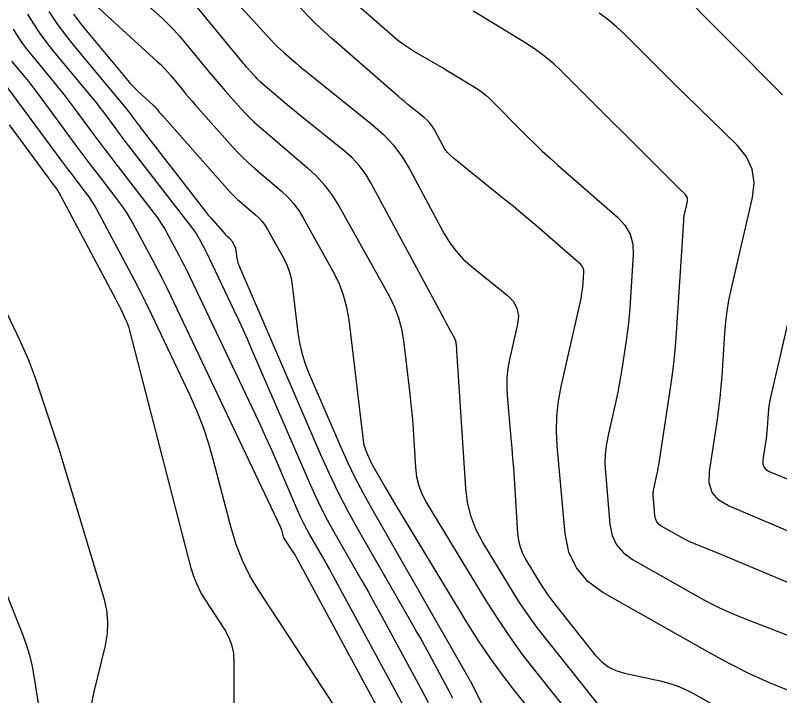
# Model space of a CAD drawing. Extents: x 1354696 to 1366163, y 660729 to 670380.
# Drawn here: x 1360905.9 to 1360995.6, y 664621.3 to 664701.2 of the extents above; entities that cross this region are included whole.
import ezdxf

# ---------------------------------------------------------------- set-up
doc = ezdxf.new("R2010")
doc.units = 0
doc.layers.add('R_Contours', color=7, linetype='Continuous')

msp = doc.modelspace()

# ---------------------------------------------------------------- linework, layer by layer
at = {"layer": 'R_Contours'}
for points in [[(1360982.945, 664704.899), (1360995.891, 664691.833)], [(1360930.63, 664703.999), (1360935.903, 664698.231), (1360936.245, 664697.868), (1360936.596, 664697.515), (1360936.958, 664697.172), (1360937.329, 664696.84), (1360938.834, 664695.529), (1360939.212, 664695.203), (1360939.593, 664694.882), (1360939.978, 664694.564), (1360940.366, 664694.25), (1360947.772, 664688.316), (1360949.069, 664687.167), (1360950.232, 664685.907), (1360951.261, 664684.534), (1360952.155, 664683.05), (1360956.199, 664675.521), (1360956.844, 664674.45), (1360957.586, 664673.458), (1360958.425, 664672.547), (1360959.361, 664671.716), (1360963.603, 664668.305), (1360964.3, 664667.591), (1360964.731, 664666.784), (1360964.896, 664665.884), (1360964.795, 664664.892), (1360963.859, 664660.735), (1360963.667, 664659.693), (1360963.556, 664658.646), (1360963.527, 664657.593), (1360963.581, 664656.535), (1360964.028, 664651.525), (1360964.13, 664650.336), (1360964.225, 664649.147), (1360964.312, 664647.957), (1360964.392, 664646.766), (1360964.804, 664640.296), (1360964.901, 664639.502), (1360965.091, 664638.737), (1360965.373, 664638.001), (1360965.747, 664637.294), (1360967.427, 664634.523), (1360967.858, 664633.838), (1360968.31, 664633.168), (1360968.783, 664632.512), (1360969.277, 664631.872), (1360973.931, 664626.033), (1360974.644, 664625.275), (1360975.452, 664624.669), (1360976.354, 664624.215), (1360977.35, 664623.915), (1360981.526, 664623.018), (1360982.555, 664622.755), (1360983.556, 664622.417), (1360984.528, 664622.004), (1360985.47, 664621.514), (1360993.086, 664617.19)], [(1360920.051, 664703.573), (1360923.08, 664700.814), (1360923.79, 664700.143), (1360924.474, 664699.447), (1360925.132, 664698.726), (1360925.764, 664697.981), (1360928.609, 664694.5), (1360929.066, 664693.946), (1360929.529, 664693.397), (1360929.998, 664692.853), (1360930.472, 664692.313), (1360932.378, 664690.164), (1360932.864, 664689.636), (1360933.366, 664689.125), (1360933.886, 664688.632), (1360934.424, 664688.156), (1360940.137, 664683.269), (1360941.22, 664682.257), (1360942.201, 664681.161), (1360943.08, 664679.983), (1360943.857, 664678.72), (1360949.755, 664668.131), (1360950.361, 664666.907), (1360950.841, 664665.643), (1360951.193, 664664.337), (1360951.419, 664662.99), (1360952.126, 664657.013), (1360952.251, 664655.899), (1360952.36, 664654.784), (1360952.454, 664653.667), (1360952.532, 664652.549), (1360952.817, 664648.074), (1360952.952, 664646.975), (1360953.215, 664645.917), (1360953.605, 664644.898), (1360954.122, 664643.92), (1360961.017, 664632.554), (1360962.394, 664630.363), (1360963.839, 664628.221), (1360965.351, 664626.125), (1360966.931, 664624.077), (1360985.856, 664600.336)], [(1360977.87, 664615.724), (1360968.104, 664627.974), (1360967.067, 664629.319), (1360966.074, 664630.694), (1360965.126, 664632.101), (1360964.222, 664633.539), (1360960.696, 664639.351), (1360959.911, 664640.835), (1360959.32, 664642.379), (1360958.922, 664643.984), (1360958.717, 664645.65), (1360957.69, 664661.784), (1360957.682, 664661.907), (1360957.671, 664662.03), (1360957.659, 664662.153), (1360957.646, 664662.275), (1360957.588, 664662.765), (1360957.568, 664662.885), (1360957.536, 664663.002), (1360957.493, 664663.115), (1360957.439, 664663.225), (1360956.745, 664664.47), (1360956.61, 664664.713), (1360956.476, 664664.958), (1360956.343, 664665.202), (1360956.211, 664665.447), (1360947.596, 664681.486), (1360946.955, 664682.551), (1360946.217, 664683.535), (1360945.383, 664684.439), (1360944.453, 664685.263), (1360939.696, 664689.074), (1360939.141, 664689.523), (1360938.589, 664689.976), (1360938.041, 664690.433), (1360937.497, 664690.895), (1360934.651, 664693.33), (1360934.45, 664693.508), (1360934.255, 664693.693), (1360934.066, 664693.884), (1360933.885, 664694.082), (1360933.17, 664694.887), (1360932.992, 664695.09), (1360932.817, 664695.294), (1360932.644, 664695.499), (1360932.472, 664695.707), (1360926.351, 664703.197)], [(1360915.234, 664702.384), (1360922.552, 664695.718), (1360922.96, 664695.333), (1360923.352, 664694.934), (1360923.73, 664694.521), (1360924.092, 664694.093), (1360925.513, 664692.355), (1360925.87, 664691.922), (1360926.232, 664691.493), (1360926.598, 664691.068), (1360926.968, 664690.646), (1360931.06, 664686.034), (1360931.753, 664685.28), (1360932.471, 664684.55), (1360933.214, 664683.846), (1360933.981, 664683.166), (1360937.099, 664680.499), (1360937.844, 664679.803), (1360938.518, 664679.05), (1360939.122, 664678.24), (1360939.656, 664677.373), (1360943.138, 664671.122), (1360943.814, 664669.758), (1360944.348, 664668.349), (1360944.741, 664666.894), (1360944.992, 664665.393), (1360946.666, 664651.251), (1360946.711, 664650.961), (1360946.777, 664650.676), (1360946.863, 664650.397), (1360946.969, 664650.123), (1360947.437, 664649.04), (1360947.558, 664648.771), (1360947.686, 664648.506), (1360947.821, 664648.244), (1360947.964, 664647.986), (1360949.288, 664645.674), (1360949.559, 664645.204), (1360949.833, 664644.736), (1360950.11, 664644.27), (1360950.389, 664643.805), (1360959.059, 664629.513), (1360960.27, 664627.587), (1360961.54, 664625.703), (1360962.87, 664623.86), (1360964.26, 664622.059), (1360970.157, 664614.661)], [(1360946.131, 664702.265), (1360950.129, 664698.784), (1360950.767, 664698.254), (1360951.429, 664697.756), (1360952.113, 664697.289), (1360952.82, 664696.854), (1360956.224, 664694.869), (1360956.676, 664694.603), (1360957.128, 664694.336), (1360957.578, 664694.066), (1360958.027, 664693.794), (1360959.82, 664692.703), (1360960.259, 664692.418), (1360960.678, 664692.108), (1360961.078, 664691.774), (1360961.459, 664691.416), (1360965.939, 664686.939), (1360966.817, 664686.076), (1360967.708, 664685.229), (1360968.614, 664684.397), (1360969.533, 664683.58), (1360976.537, 664677.462), (1360977.409, 664676.523), (1360978.008, 664675.471), (1360978.333, 664674.304), (1360978.385, 664673.024), (1360977.99, 664666.817), (1360977.923, 664665.91), (1360977.835, 664665.005), (1360977.727, 664664.102), (1360977.598, 664663.201), (1360977.044, 664659.603), (1360976.898, 664658.705), (1360976.737, 664657.81), (1360976.56, 664656.917), (1360976.368, 664656.028), (1360975.382, 664651.647), (1360975.191, 664650.619), (1360975.082, 664649.584), (1360975.054, 664648.545), (1360975.107, 664647.5), (1360975.654, 664641.371), (1360975.91, 664640.087), (1360976.435, 664638.975), (1360977.229, 664638.036), (1360978.292, 664637.27), (1360985.683, 664633.073), (1360987.089, 664632.309), (1360988.52, 664631.597), (1360989.977, 664630.939), (1360991.458, 664630.334), (1360998.405, 664627.644)], [(1360907.276, 664701.286), (1360907.975, 664700.15), (1360908.718, 664699.045), (1360909.505, 664697.97), (1360910.337, 664696.928), (1360914.684, 664691.701), (1360915.07, 664691.23), (1360915.449, 664690.753), (1360915.821, 664690.27), (1360916.186, 664689.783), (1360917.633, 664687.82), (1360917.996, 664687.331), (1360918.362, 664686.843), (1360918.731, 664686.358), (1360919.102, 664685.875), (1360926.757, 664675.963), (1360926.946, 664675.707), (1360927.124, 664675.445), (1360927.291, 664675.174), (1360927.446, 664674.897), (1360928.044, 664673.772), (1360928.192, 664673.49), (1360928.337, 664673.207), (1360928.478, 664672.922), (1360928.617, 664672.635), (1360931.513, 664666.534), (1360932.036, 664665.419), (1360932.549, 664664.3), (1360933.052, 664663.176), (1360933.545, 664662.047), (1360940.33, 664646.326), (1360940.997, 664644.838), (1360941.705, 664643.371), (1360942.454, 664641.925), (1360943.244, 664640.499), (1360946.486, 664634.836), (1360947.293, 664633.418), (1360948.089, 664631.995), (1360948.877, 664630.566), (1360949.656, 664629.133), (1360953.439, 664622.119), (1360954.323, 664620.469)], [(1360909.79, 664701.592), (1360910.732, 664700.191), (1360911.73, 664698.83), (1360912.784, 664697.508), (1360918.964, 664690.076), (1360919.121, 664689.886), (1360919.274, 664689.693), (1360919.424, 664689.498), (1360919.572, 664689.3), (1360920.157, 664688.507), (1360920.304, 664688.309), (1360920.452, 664688.112), (1360920.601, 664687.915), (1360920.751, 664687.72), (1360928.003, 664678.331), (1360928.249, 664678.018), (1360928.5, 664677.71), (1360928.756, 664677.406), (1360929.018, 664677.106), (1360930.479, 664675.458), (1360930.542, 664675.39), (1360930.607, 664675.325), (1360930.674, 664675.261), (1360930.743, 664675.2), (1360931.024, 664674.959), (1360931.091, 664674.896), (1360931.152, 664674.829), (1360931.207, 664674.755), (1360931.255, 664674.677), (1360931.569, 664674.113), (1360931.63, 664673.99), (1360931.678, 664673.863), (1360931.713, 664673.732), (1360931.736, 664673.597), (1360931.846, 664672.669), (1360931.876, 664672.471), (1360931.921, 664672.276), (1360931.98, 664672.085), (1360932.053, 664671.898), (1360941.676, 664649.602), (1360942.689, 664647.343), (1360943.764, 664645.115), (1360944.901, 664642.919), (1360946.101, 664640.754), (1360952.516, 664629.549), (1360952.998, 664628.701), (1360953.475, 664627.85), (1360953.946, 664626.995), (1360954.412, 664626.138), (1360956.265, 664622.702), (1360956.726, 664621.842), (1360957.181, 664620.979)], [(1360912.7, 664701.305), (1360913.507, 664700.205), (1360914.36, 664699.136), (1360919.043, 664693.504), (1360919.333, 664693.168), (1360919.634, 664692.842), (1360919.945, 664692.527), (1360920.268, 664692.223), (1360922.036, 664690.612), (1360922.135, 664690.519), (1360922.231, 664690.422), (1360922.323, 664690.321), (1360922.411, 664690.217), (1360922.756, 664689.795), (1360922.843, 664689.69), (1360922.931, 664689.585), (1360923.02, 664689.482), (1360923.11, 664689.38), (1360930.77, 664680.746), (1360931.148, 664680.335), (1360931.539, 664679.937), (1360931.944, 664679.553), (1360932.362, 664679.183), (1360934.062, 664677.729), (1360934.467, 664677.35), (1360934.835, 664676.939), (1360935.164, 664676.498), (1360935.456, 664676.025), (1360937.353, 664672.618), (1360937.722, 664671.874), (1360938.013, 664671.106), (1360938.227, 664670.313), (1360938.364, 664669.495), (1360939.028, 664663.889), (1360939.214, 664662.689), (1360939.484, 664661.512), (1360939.84, 664660.358), (1360940.281, 664659.227), (1360944.07, 664650.448), (1360944.888, 664648.625), (1360945.756, 664646.826), (1360946.674, 664645.052), (1360947.643, 664643.304), (1360958.784, 664623.845), (1360958.823, 664623.776), (1360958.862, 664623.706), (1360958.901, 664623.636), (1360958.939, 664623.566), (1360959.09, 664623.285), (1360959.128, 664623.215), (1360959.165, 664623.144), (1360959.202, 664623.073), (1360959.239, 664623.002), (1360960.688, 664620.163)], [(1360996.797, 664621.799), (1360994.391, 664622.782), (1360992.026, 664623.851), (1360989.702, 664625.006), (1360987.419, 664626.248), (1360974.827, 664633.398), (1360973.04, 664634.686), (1360971.705, 664636.265), (1360970.822, 664638.134), (1360970.39, 664640.294), (1360969.47, 664650.602), (1360969.381, 664652.36), (1360969.428, 664654.108), (1360969.612, 664655.847), (1360969.933, 664657.577), (1360972.183, 664667.574), (1360972.222, 664667.753), (1360972.257, 664667.933), (1360972.29, 664668.113), (1360972.319, 664668.293), (1360972.431, 664669.016), (1360972.456, 664669.197), (1360972.478, 664669.379), (1360972.496, 664669.561), (1360972.509, 664669.743), (1360972.589, 664670.991), (1360972.578, 664671.248), (1360972.513, 664671.482), (1360972.392, 664671.694), (1360972.217, 664671.883), (1360967.062, 664676.386), (1360966.131, 664677.191), (1360965.192, 664677.986), (1360964.245, 664678.772), (1360963.29, 664679.548), (1360957.292, 664684.37), (1360956.918, 664684.703), (1360956.582, 664685.068), (1360956.285, 664685.465), (1360956.026, 664685.894), (1360955.051, 664687.71), (1360954.802, 664688.122), (1360954.517, 664688.503), (1360954.194, 664688.853), (1360953.834, 664689.172), (1360952.32, 664690.385), (1360951.943, 664690.69), (1360951.569, 664690.999), (1360951.198, 664691.312), (1360950.83, 664691.629), (1360942.966, 664698.476), (1360942.016, 664699.327), (1360941.092, 664700.204), (1360940.193, 664701.107), (1360939.319, 664702.035)], [(1361003.673, 664631.55), (1360989.739, 664637.434), (1360989.268, 664637.63), (1360988.796, 664637.823), (1360988.323, 664638.013), (1360987.848, 664638.199), (1360985.946, 664638.935), (1360985.475, 664639.128), (1360985.011, 664639.337), (1360984.556, 664639.564), (1360984.108, 664639.807), (1360981.757, 664641.142), (1360981.418, 664641.386), (1360981.166, 664641.685), (1360980.999, 664642.039), (1360980.917, 664642.447), (1360980.743, 664644.398), (1360980.726, 664644.73), (1360980.735, 664645.061), (1360980.77, 664645.39), (1360980.831, 664645.717), (1360981.125, 664647.023), (1360981.195, 664647.35), (1360981.26, 664647.678), (1360981.32, 664648.008), (1360981.373, 664648.338), (1360982.766, 664657.386), (1360982.997, 664659.006), (1360983.191, 664660.631), (1360983.35, 664662.259), (1360983.472, 664663.891), (1360984.307, 664677.037), (1360984.33, 664677.316), (1360984.365, 664677.593), (1360984.411, 664677.868), (1360984.468, 664678.142), (1360984.738, 664679.318), (1360984.764, 664679.54), (1360984.733, 664679.746), (1360984.648, 664679.936), (1360984.506, 664680.109), (1360983.83, 664680.771), (1360983.661, 664680.937), (1360983.492, 664681.103), (1360983.324, 664681.269), (1360983.157, 664681.436), (1360970.058, 664694.525), (1360969.059, 664695.466), (1360968.009, 664696.343), (1360966.909, 664697.156), (1360965.758, 664697.904), (1360960.467, 664701.124), (1360959.583, 664701.659)], [(1360999.635, 664639.314), (1360989.566, 664643.566), (1360988.417, 664644.243), (1360987.66, 664645.139), (1360987.294, 664646.254), (1360987.32, 664647.588), (1360988.264, 664653.72), (1360988.444, 664654.984), (1360988.596, 664656.251), (1360988.72, 664657.522), (1360988.815, 664658.796), (1360989.139, 664663.896), (1360989.246, 664665.167), (1360989.404, 664666.431), (1360989.613, 664667.688), (1360989.874, 664668.937), (1360992.365, 664679.77), (1360992.561, 664681.491), (1360992.327, 664683.086), (1360991.662, 664684.555), (1360990.569, 664685.899), (1360984.538, 664691.797), (1360983.628, 664692.69), (1360982.721, 664693.585), (1360981.816, 664694.482), (1360980.913, 664695.381), (1360977.307, 664698.985), (1360976.383, 664699.856), (1360975.411, 664700.667), (1360974.392, 664701.419)], [(1360951.641, 664619.631), (1360943.476, 664634.771), (1360943.101, 664635.461), (1360942.721, 664636.149), (1360942.337, 664636.834), (1360941.949, 664637.517), (1360940.388, 664640.244), (1360940.007, 664640.931), (1360939.647, 664641.627), (1360939.306, 664642.334), (1360938.985, 664643.05), (1360936.337, 664649.184), (1360935.787, 664650.445), (1360935.225, 664651.7), (1360934.652, 664652.95), (1360934.068, 664654.195), (1360926.365, 664670.421), (1360926.054, 664671.065), (1360925.737, 664671.706), (1360925.411, 664672.343), (1360925.079, 664672.977), (1360923.734, 664675.504), (1360923.385, 664676.128), (1360923.011, 664676.735), (1360922.611, 664677.326), (1360922.186, 664677.9), (1360917.452, 664684.029), (1360916.86, 664684.801), (1360916.272, 664685.575), (1360915.689, 664686.353), (1360915.109, 664687.134), (1360912.801, 664690.265), (1360912.218, 664691.043), (1360911.624, 664691.813), (1360911.019, 664692.574), (1360910.403, 664693.326), (1360907.891, 664696.347), (1360907.281, 664697.111), (1360906.704, 664697.898), (1360906.159, 664698.708), (1360905.647, 664699.541)], [(1360950.583, 664615.771), (1360939.093, 664637.075), (1360938.936, 664637.358), (1360938.774, 664637.638), (1360938.605, 664637.914), (1360938.431, 664638.186), (1360937.516, 664639.583), (1360937.446, 664639.698), (1360937.387, 664639.818), (1360937.338, 664639.943), (1360937.299, 664640.072), (1360937.163, 664640.597), (1360937.126, 664640.727), (1360937.083, 664640.855), (1360937.034, 664640.981), (1360936.979, 664641.104), (1360924.113, 664668.206), (1360923.63, 664669.209), (1360923.136, 664670.205), (1360922.63, 664671.196), (1360922.113, 664672.182), (1360919.899, 664676.341), (1360919.42, 664677.197), (1360918.907, 664678.031), (1360918.358, 664678.843), (1360917.775, 664679.631), (1360915.372, 664682.742), (1360914.773, 664683.522), (1360914.179, 664684.304), (1360913.589, 664685.09), (1360913.004, 664685.88), (1360908.568, 664691.896), (1360908.196, 664692.394), (1360907.816, 664692.886), (1360907.429, 664693.372), (1360907.035, 664693.853), (1360905.444, 664695.766)], [(1360945.422, 664616.848), (1360934.434, 664633.614), (1360933.392, 664635.353), (1360932.502, 664637.16), (1360931.763, 664639.034), (1360931.177, 664640.976), (1360929.134, 664648.875), (1360928.578, 664650.834), (1360927.93, 664652.759), (1360927.192, 664654.651), (1360926.363, 664656.511), (1360921.862, 664665.992), (1360921.206, 664667.352), (1360920.536, 664668.705), (1360919.849, 664670.049), (1360919.148, 664671.386), (1360915.431, 664678.369), (1360915.151, 664678.87), (1360914.85, 664679.358), (1360914.529, 664679.833), (1360914.187, 664680.295), (1360912.781, 664682.116), (1360912.43, 664682.573), (1360912.083, 664683.031), (1360911.737, 664683.491), (1360911.395, 664683.953), (1360904.328, 664693.537)], [(1360931.531, 664619.699), (1360931.559, 664625.245), (1360931.493, 664626.259), (1360931.283, 664627.231), (1360930.93, 664628.16), (1360930.434, 664629.047), (1360928.164, 664632.511), (1360927.635, 664633.393), (1360927.184, 664634.31), (1360926.809, 664635.262), (1360926.511, 664636.247), (1360919.298, 664664.139), (1360919.206, 664664.462), (1360919.099, 664664.78), (1360918.977, 664665.092), (1360918.84, 664665.399), (1360918.263, 664666.615), (1360918.117, 664666.919), (1360917.967, 664667.22), (1360917.814, 664667.52), (1360917.658, 664667.818), (1360910.963, 664680.396), (1360910.882, 664680.543), (1360910.794, 664680.685), (1360910.7, 664680.824), (1360910.6, 664680.959), (1360910.19, 664681.49), (1360910.087, 664681.624), (1360909.986, 664681.757), (1360909.885, 664681.892), (1360909.785, 664682.027), (1360905.164, 664688.294)], [(1360902.695, 664670.636), (1360906.339, 664663.057), (1360906.859, 664661.934), (1360907.343, 664660.797), (1360907.792, 664659.646), (1360908.207, 664658.48), (1360909.795, 664653.79), (1360910.187, 664652.616), (1360910.57, 664651.439), (1360910.942, 664650.258), (1360911.304, 664649.074), (1360916.238, 664632.71), (1360916.558, 664631.33), (1360916.691, 664629.946), (1360916.634, 664628.556), (1360916.39, 664627.161), (1360915.034, 664621.572), (1360914.765, 664620.172)], [(1360996.477, 664664.939), (1360994.452, 664656.134), (1360994.364, 664655.714), (1360994.294, 664655.292), (1360994.241, 664654.867), (1360994.205, 664654.439), (1360994.096, 664652.725), (1360994.064, 664652.297), (1360994.023, 664651.87), (1360993.972, 664651.444), (1360993.911, 664651.019), (1360993.594, 664648.958), (1360993.585, 664648.509), (1360993.708, 664648.135), (1360993.962, 664647.834), (1360994.349, 664647.606), (1360997.199, 664646.402)], [(1360904.531, 664633.91), (1360906.611, 664628.695), (1360907.093, 664627.381), (1360907.499, 664626.046), (1360907.829, 664624.69), (1360908.083, 664623.314), (1360909.504, 664614.184)]]:
    msp.add_lwpolyline(points, dxfattribs=at)

doc.saveas('drawing.dxf')
